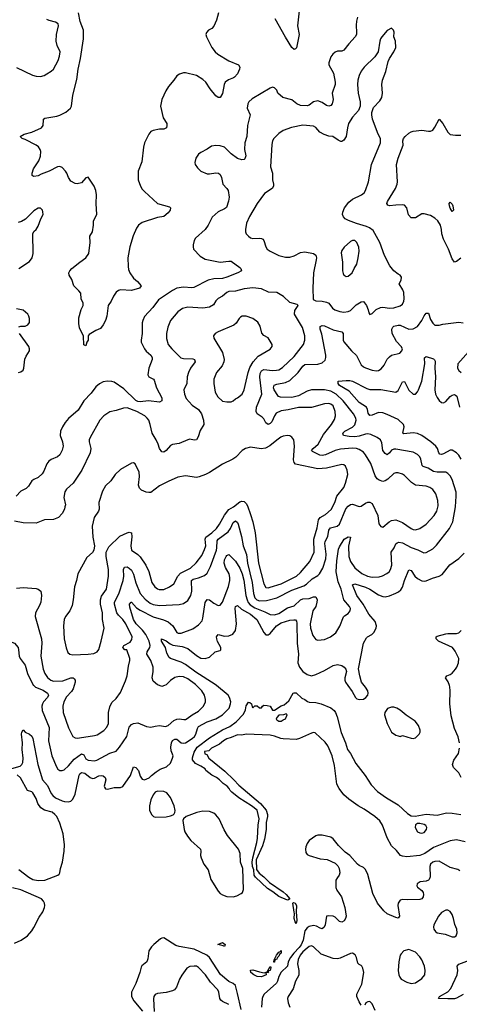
# Model space of a CAD drawing. Header units: inches. Extents: x 2057696 to 2160536, y 827480 to 1016834.
# Tile 343 of 422: x 2094139 to 2098195, y 987057 to 996148. Entities that reach past the tile are written whole.
import ezdxf

# ---------------------------------------------------------------- set-up
doc = ezdxf.new("R2010")
doc.units = ezdxf.units.IN
doc.header["$MEASUREMENT"] = 0
doc.layers.add('C0998', color=7, linetype='Continuous')
doc.layers.add('C0999', color=7, linetype='Continuous')

msp = doc.modelspace()

# ---------------------------------------------------------------- linework, layer by layer
at = {"layer": 'C0998', "color": 5}
for points, elevation in [([(2094067.2, 989232.8), (2094143.8, 989256.2), (2094158.6, 989270), (2094167.1, 989290), (2094170.7, 989330), (2094162, 989410), (2094164.5, 989470), (2094157, 989550), (2094159.3, 989570), (2094170, 989591), (2094190.8, 989570), (2094230, 989550.4), (2094250, 989533), (2094260.3, 989510), (2094305.9, 989270), (2094350.1, 989130.1), (2094395.8, 989075.8), (2094430, 989003.5), (2094443.7, 988983.7), (2094470, 988963.8), (2094530, 988936.2), (2094551.3, 988928.7), (2094590, 988925.6), (2094610, 988931.5), (2094630.5, 988949.5), (2094650, 988995.5), (2094687.5, 989172.5), (2094694.6, 989185.4), (2094710, 989198), (2094739, 989190), (2094790, 989150.2), (2094810, 989142.7), (2094830, 989146.1), (2094870, 989166), (2094890, 989170.1), (2094910, 989166.7), (2094928.9, 989150), (2094934, 989130), (2094918.4, 989070), (2094921.1, 989061.1), (2094930, 989045.5), (2094950, 989042.4), (2095010, 989059.6), (2095070, 989058.9), (2095090, 989068.7), (2095162, 989170), (2095190, 989250.8), (2095210, 989243), (2095236.1, 989216.1), (2095250, 989162.8), (2095270, 989136.4), (2095290, 989130.4), (2095333.6, 989146.4), (2095354, 989170), (2095397, 989203), (2095433.5, 989226.5), (2095494, 989250), (2095530, 989283.1), (2095550, 989328), (2095554.2, 989350), (2095536.9, 989396.9), (2095532.7, 989430), (2095539.9, 989470), (2095550, 989492.2), (2095570, 989505.8), (2095590, 989503.8), (2095630, 989471.8), (2095650, 989466.9), (2095670, 989472.1), (2095729, 989510), (2095751.9, 989530), (2095765.2, 989550), (2095778.1, 989601.9), (2095790, 989622.4), (2095870, 989665.6), (2095950, 989693.8), (2096010, 989729.1), (2096070.4, 989790), (2096085.4, 989830), (2096087.3, 989850), (2096076.2, 989890), (2096062.1, 989910), (2095954.3, 990000)], 420), ([(2094268.7, 990000), (2094284.9, 989984.9), (2094356.6, 989956.6), (2094394.3, 989930), (2094405.4, 989910), (2094396.9, 989890), (2094359.2, 989850), (2094348.4, 989830), (2094342.9, 989810), (2094345.4, 989770), (2094411.3, 989611.3), (2094404.3, 989490), (2094436.9, 989350), (2094477.1, 989250), (2094490, 989228), (2094510, 989216.3), (2094530, 989215.5), (2094550, 989223), (2094590, 989258.9), (2094640.2, 989319.8), (2094710, 989369.2), (2094730, 989361.1), (2094750, 989324.7), (2094770, 989312), (2094830, 989304.9), (2094850, 989310.2), (2094970, 989374.9), (2095030, 989394.9), (2095060.4, 989430), (2095126.2, 989530), (2095150, 989617.1), (2095170, 989639.5), (2095190, 989648.8), (2095230, 989656.4), (2095310, 989620.4), (2095350, 989614.4), (2095390, 989626), (2095429.7, 989630.3), (2095482.9, 989622.9), (2095510, 989630.3), (2095562.4, 989677.6), (2095589.3, 989690.7), (2095610, 989692.8), (2095653, 989687), (2095670, 989687.7), (2095685.2, 989694.8), (2095731.2, 989728.8), (2095790, 989762.4), (2095833.7, 989810), (2095852.6, 989850), (2095854, 989870), (2095842.7, 989910), (2095818.2, 989950), (2095770.8, 990000)], 440), ([(2094641.1, 990000), (2094632.1, 989970), (2094615.5, 989944.5), (2094570, 989896.9), (2094545.8, 989850), (2094538.2, 989810), (2094539.2, 989750), (2094589.4, 989609.4), (2094630, 989528), (2094650, 989516.4), (2094670, 989514.9), (2094770, 989528.1), (2094830, 989537.3), (2094854, 989546), (2094914.7, 989585.3), (2094943.9, 989616.1), (2094958.7, 989650), (2094959.8, 989750), (2094970, 989802), (2094990, 989844), (2095030, 989880.7), (2095070, 989936.3), (2095097.8, 990000)], 460), ([(2095475.3, 990000), (2095450, 989991.2), (2095428.9, 990000)], 440), ([(2097167.7, 990000), (2097206.4, 989946.4), (2097237.3, 989890), (2097250, 989877.3), (2097270, 989870.5), (2097310, 989875.5), (2097333.2, 989890), (2097350, 989912), (2097355.1, 989930), (2097352, 989950), (2097330, 989985.2), (2097317.7, 990000)], 420), ([(2098198.1, 989470), (2098185.2, 989525.2), (2098150, 989602), (2098119.5, 989719.5), (2098106.6, 989830), (2098111.9, 989950), (2098108.8, 989988.8), (2098104.8, 990000)], 380), ([(2098250, 988558), (2098170, 988575), (2098110, 988566.1), (2097957, 988503), (2097877.8, 988450), (2097830, 988429.9), (2097710, 988419.8), (2097670, 988424.2), (2097652.1, 988432.1), (2097616.2, 988476.2), (2097570, 988518.4), (2097530, 988593.2), (2097486.3, 988710), (2097460.5, 988750), (2097416.4, 988790), (2097317.4, 988857.4), (2097260.5, 988890), (2097177, 988950), (2097130.7, 988990), (2097086.6, 989050), (2097066.3, 989090), (2097042.1, 989262.1), (2097021.1, 989350), (2096995.1, 989415.1), (2096982, 989442), (2096955.9, 989475.9), (2096864.7, 989564.7), (2096850, 989567.1), (2096830, 989561), (2096721.3, 989510), (2096690, 989502.7), (2096570, 989506.4), (2096549.9, 989509.9), (2096490, 989533.6), (2096450, 989540.3), (2096227.9, 989552.1), (2096190, 989542.7), (2096150, 989544), (2096090, 989519.3), (2096050, 989509.2), (2096018.8, 989490), (2095981.7, 989458.3), (2095910, 989422), (2095882.8, 989397.2), (2095842.8, 989390), (2095846.8, 989370), (2095864.7, 989364.7), (2095884, 989330), (2096030.3, 989210), (2096115.5, 989130), (2096160.2, 989080.2), (2096359.8, 988910), (2096412.7, 988850), (2096425.6, 988810), (2096425.4, 988790), (2096414.3, 988734.3), (2096411.6, 988670), (2096398.4, 988581.6), (2096379.4, 988520.6), (2096322.2, 988390), (2096322.4, 988302.4), (2096347.1, 988267.1), (2096392.1, 988232.1), (2096442.5, 988182.5), (2096570, 988094), (2096596.9, 988070), (2096630.2, 988030), (2096618.9, 988021.1), (2096610, 988019.7), (2096530, 988051.1), (2096474.3, 988094.3), (2096424.4, 988124.4), (2096314.3, 988230), (2096302.9, 988250), (2096298.4, 988298.4), (2096287.8, 988330), (2096285.2, 988370), (2096290, 988410.4), (2096327.6, 988550), (2096334, 988590), (2096339.2, 988710), (2096349.5, 988770), (2096329.2, 988850), (2096278.4, 988890), (2096162.3, 988962.3), (2096095.6, 989015.6), (2096081.2, 989030), (2096072.7, 989050), (2096053.2, 989070), (2096016.6, 989096.6), (2095981.2, 989130), (2095956, 989150), (2095911.3, 989171.3), (2095856.2, 989216.2), (2095849, 989230), (2095810, 989256), (2095760.1, 989280.1), (2095734, 989314), (2095733.8, 989333.8), (2095750, 989385.7), (2095777.3, 989430), (2095890, 989517), (2096010.8, 989590), (2096077.1, 989622.9), (2096136.6, 989663.4), (2096203.7, 989736.3), (2096223, 989777), (2096230, 989813), (2096250, 989847.3), (2096263.5, 989843.5), (2096278, 989830), (2096283.6, 989803.6), (2096290, 989794), (2096310, 989812), (2096330, 989812), (2096350, 989794), (2096370, 989794), (2096378, 989810), (2096390, 989818), (2096423.1, 989816.9), (2096451, 989811), (2096470, 989774), (2096490, 989772), (2096550, 989811.3), (2096578, 989822), (2096600.4, 989839.6), (2096622, 989858), (2096662, 989930), (2096670, 989934), (2096690, 989932.7), (2096742, 989882), (2096770, 989871), (2096793.4, 989853.4), (2096810, 989846.8), (2096870, 989843.1), (2096919.3, 989830), (2097010, 989793.7), (2097039.9, 989770), (2097054.1, 989750), (2097069.2, 989710), (2097106, 989566), (2097145.5, 989470), (2097164.9, 989410), (2097190, 989373.4), (2097239.6, 989279.6), (2097326.7, 989170), (2097382.9, 989082.9), (2097440.4, 989020.4), (2097521.8, 988961.8), (2097630, 988897.1), (2097716.9, 988816.9), (2097750, 988796.5), (2097786.7, 988793.3), (2097890, 988812.7), (2097990, 988802), (2098075.5, 988824.5), (2098130, 988822), (2098210, 988808.7)], 380), ([(2098213.3, 989150), (2098190, 989192.7), (2098143, 989243), (2098131.8, 989270), (2098143.5, 989310), (2098187.8, 989372.2), (2098198.4, 989421.6)], 380), ([(2094130, 988302), (2094222.2, 988230), (2094260.3, 988210), (2094310, 988199.1), (2094370, 988202.2), (2094490, 988247.6), (2094502.3, 988257.7), (2094509.7, 988270.3), (2094515.6, 988310), (2094532.7, 988370), (2094550, 988472), (2094553.3, 988530), (2094540.2, 988630), (2094509.8, 988730.2), (2094481.3, 988790), (2094464.6, 988810), (2094437, 988830), (2094368, 988848), (2094334.6, 988870), (2094305.7, 988910), (2094290, 988958), (2094259.3, 989010), (2094250, 989017), (2094210, 989029.5), (2094147.5, 989147.5), (2094114.4, 989174.4)], 420), ([(2098201.3, 988290), (2098181.4, 988301.4), (2098110, 988320.4), (2098010, 988377.8), (2097970, 988375.9), (2097950, 988367.7), (2097930, 988350.8), (2097922.3, 988330), (2097927.4, 988232.6), (2097918.3, 988210), (2097910, 988201.4), (2097890, 988193.1), (2097833.3, 988186.7), (2097804.9, 988170), (2097803.1, 988150), (2097810, 988139.3), (2097848.7, 988108.7), (2097861.8, 988090), (2097864.7, 988070), (2097861.1, 988050), (2097850, 988031.2), (2097830, 988024.1), (2097720.7, 988020.7), (2097670, 988024.2), (2097650, 988018.9), (2097631.5, 987990), (2097629.3, 987970), (2097644.6, 987870), (2097630, 987853), (2097610, 987857.7), (2097530, 987891), (2097499, 987919), (2097441.7, 987990), (2097398.4, 988078.4), (2097350, 988255.1), (2097330, 988302), (2097310, 988320.9), (2097270, 988339.3), (2097257.2, 988350), (2097185.2, 988430), (2097142.3, 988462.3), (2097081.4, 988521.4), (2097030, 988583.7), (2097010, 988600.9), (2096930, 988616.9), (2096890, 988616.9), (2096870, 988611.1), (2096810, 988567.8), (2096790, 988542), (2096777.7, 988510), (2096774.6, 988490), (2096779.5, 988459.5), (2096790, 988440.5), (2096811, 988430), (2096910, 988400.4), (2096974.6, 988394.6), (2097050, 988360.7), (2097074.6, 988334.6), (2097087.3, 988310), (2097093.4, 988270), (2097086.8, 988250), (2097070, 988229), (2097057.1, 988202.9), (2097056.1, 988136.1), (2097066.4, 988110), (2097109.2, 988049.2), (2097138.2, 987950), (2097151, 987869), (2097145.3, 987850), (2097131.2, 987828.8), (2097110, 987816.2), (2097090, 987820.7), (2097050, 987860.5), (2097032.7, 987870), (2096985.1, 987874.9), (2096970.6, 987869.4), (2096956.5, 987790), (2096947.7, 987770), (2096930, 987754.2), (2096910, 987759.1), (2096878.1, 987778.1), (2096850, 987783.7), (2096810, 987776.1), (2096790, 987763.3), (2096770, 987733.9), (2096755.7, 987650), (2096734.7, 987605.3), (2096718.1, 987581.9), (2096667, 987530), (2096637.5, 987490), (2096616.7, 987450), (2096608.5, 987410), (2096550, 987353.5), (2096530, 987314.6), (2096516.8, 987270), (2096507.1, 987252.9), (2096395.7, 987150), (2096382.1, 987130), (2096376.1, 987110), (2096370.9, 987030)], 420), ([(2094090, 987622.4), (2094152.5, 987650), (2094210, 987690.1), (2094250, 987735.1), (2094270, 987764.8), (2094318, 987862), (2094352.2, 987910), (2094368.3, 987950), (2094371.2, 987970), (2094369.1, 987990), (2094358.7, 988010), (2094338.8, 988030), (2094150, 988114.6), (2094072.8, 988132.8)], 420), ([(2096181.6, 987010), (2096150, 987157.4), (2096129, 987229), (2096110, 987249.8), (2096067.4, 987267.4), (2095993, 987333), (2095889.2, 987490), (2095864.7, 987510), (2095750, 987566.9), (2095611.6, 987591.6), (2095581, 987601), (2095470, 987670.8), (2095451.4, 987668.6), (2095438.7, 987661.3), (2095377.3, 987610), (2095353.8, 987586.2), (2095330.5, 987550), (2095322, 987478), (2095313, 987450), (2095266.9, 987413.1), (2095260.3, 987399.7), (2095247.6, 987350), (2095210.2, 987250), (2095170.8, 987170), (2095170.6, 987130), (2095192.4, 987090), (2095272.5, 986992.5)], 420), ([(2097290, 987048.7), (2097270, 987078), (2097249.5, 987130), (2097249.4, 987150), (2097296.4, 987243.6), (2097313, 987350), (2097305.1, 987390), (2097294.5, 987410), (2097290, 987416), (2097270, 987423.7), (2097258, 987438), (2097246, 987490), (2097234, 987514), (2097210, 987529.6), (2097190, 987526.6), (2097096.9, 987483.1), (2097070, 987476.8), (2097030, 987478.7), (2096920, 987520), (2096850, 987587.8), (2096830, 987595.8), (2096810, 987589.8), (2096790, 987576.2), (2096750, 987539.6), (2096727.1, 987510), (2096708, 987470), (2096702.8, 987430), (2096714.6, 987370), (2096713.6, 987326.4), (2096684, 987270), (2096660.7, 987199.3), (2096617.1, 987130), (2096610.4, 987110), (2096614.9, 987070), (2096630.5, 987030)], 440), ([(2098230, 987147.4), (2098170, 987113.3), (2098151.4, 987108.6), (2098090, 987106), (2098002, 987110), (2098013.2, 987130), (2098090, 987171.5), (2098116.2, 987203.8), (2098174.8, 987330), (2098181.3, 987370), (2098176.2, 987410), (2098190, 987427.7), (2098290, 987464.9)], 420), ([(2096070, 987054.8), (2096010, 987082.2), (2095994.5, 987094.5), (2095985.8, 987110), (2095975, 987170), (2095966, 987190), (2095900, 987260), (2095852, 987330), (2095790, 987396), (2095770, 987407.3), (2095750, 987409.7), (2095710, 987406.6), (2095681.6, 987390), (2095633.4, 987326.6), (2095612.7, 987287.3), (2095586.3, 987213.7), (2095567.3, 987190), (2095550, 987180.5), (2095490, 987164.7), (2095410, 987155.6), (2095390, 987146), (2095378, 987130), (2095372, 987108), (2095378.7, 986990)], 440), ([(2097420.1, 987000.1), (2097390, 987062), (2097370, 987081.2), (2097350, 987079), (2097332, 987070), (2097322, 987050)], 440)]:
    msp.add_lwpolyline(points, dxfattribs=dict(at, elevation=elevation))
for points, elevation in [([(2097590, 989798.9), (2097570, 989798.9), (2097533.5, 989786.5), (2097507.3, 989750), (2097504, 989730), (2097530.4, 989650), (2097568.7, 989568.7), (2097610, 989541), (2097630, 989534.8), (2097650, 989530.8), (2097670, 989538), (2097750, 989512.7), (2097769.5, 989510.5), (2097790, 989518), (2097823.7, 989550), (2097833.3, 989570), (2097833.1, 989586.9), (2097818.4, 989630), (2097787, 989670), (2097705.8, 989725.8), (2097650, 989773), (2097619.3, 989790)], 420), ([(2096598, 989738), (2096572, 989728), (2096530, 989726), (2096510, 989706), (2096504.7, 989690), (2096510, 989682), (2096530, 989672), (2096550, 989672), (2096570, 989682), (2096590, 989694), (2096606, 989730)], 380), ([(2095410, 989026), (2095390, 989016), (2095370.4, 988990), (2095350, 988945.2), (2095336, 988890), (2095337, 988850), (2095355.3, 988810), (2095374.8, 988790), (2095390, 988784.9), (2095490, 988787.6), (2095530, 988795.8), (2095553.9, 988806.1), (2095564.2, 988815.8), (2095571.3, 988828.7), (2095572.8, 988847.2), (2095564.4, 988890), (2095530, 988967.3), (2095495.8, 989010), (2095470, 989022.6)], 420), ([(2095830, 988839.4), (2095773.2, 988826.8), (2095675.8, 988790), (2095650.3, 988770), (2095645.5, 988754.5), (2095656.4, 988670), (2095662.8, 988650), (2095685.8, 988610), (2095718.3, 988570), (2095805.8, 988490), (2095811.3, 988470), (2095807.6, 988430), (2095811.9, 988410), (2095837.4, 988350), (2095877.7, 988297.7), (2095902.1, 988210), (2095970, 988102), (2095990, 988080.1), (2096010, 988066.8), (2096050, 988052.4), (2096110, 988048.1), (2096142.4, 988057.6), (2096181.1, 988078.9), (2096194.2, 988090), (2096203.3, 988116.7), (2096196.6, 988310), (2096177.6, 988370), (2096174.3, 988450), (2096158.8, 988490), (2096056.2, 988616.2), (2096026.6, 988666.6), (2095979, 988770), (2095950, 988806.8), (2095930, 988821.7), (2095890, 988836.5)], 420), ([(2097830, 988726.6), (2097810, 988726), (2097790, 988714), (2097788.8, 988690), (2097810.7, 988650), (2097830, 988639.5), (2097850, 988636.4), (2097870, 988643.8), (2097892, 988670), (2097896, 988690), (2097886.3, 988706.3), (2097870, 988716)], 380), ([(2096690, 987802.7), (2096679.6, 987819.6), (2096672, 987850), (2096675.3, 987895.3), (2096670, 987906), (2096658, 987990), (2096664, 987996), (2096682, 987990), (2096692.9, 987970), (2096690.8, 987910), (2096696.5, 987830)], 380), ([(2098090, 987925.2), (2098070, 987925.2), (2098030, 987903.7), (2098002.4, 987870), (2097959.1, 987790), (2097956.3, 987770), (2097960.7, 987750), (2097974, 987730), (2097990, 987716.3), (2098063.4, 987703.4), (2098130, 987678.4), (2098150, 987680.4), (2098166, 987690), (2098176.2, 987716.2), (2098172, 987750), (2098154, 987794), (2098143, 987850), (2098130, 987885.2), (2098110, 987913.2)], 440), ([(2096030, 987589.7), (2096017.5, 987597.5), (2095968, 987610), (2096010, 987626.8), (2096034.9, 987610)], 380), ([(2096484.5, 987444.5), (2096482.7, 987450), (2096485.8, 987465.8), (2096507.3, 987510), (2096530, 987537.6), (2096540.4, 987539.6), (2096552.3, 987552.3), (2096550.9, 987530), (2096538, 987522), (2096530, 987499.7), (2096514.1, 987485.9), (2096510, 987472.3), (2096493.3, 987466.7), (2096490, 987445.6)], 380), ([(2097730, 987563.7), (2097684.7, 987550), (2097657.3, 987522.7), (2097650.5, 987509.5), (2097636.4, 987450), (2097632.2, 987370), (2097637.1, 987330), (2097645.8, 987305.9), (2097657.3, 987290), (2097710, 987260.3), (2097750, 987248.9), (2097790, 987255.8), (2097850, 987294), (2097875.6, 987330), (2097880.5, 987370), (2097874.7, 987410), (2097850, 987466), (2097830, 987496.2), (2097790, 987538.4)], 440), ([(2096430, 987346.9), (2096411, 987349), (2096413.1, 987330), (2096370, 987309), (2096330, 987313), (2096298, 987330), (2096272.7, 987350), (2096269.2, 987370.8), (2096290, 987375.3), (2096350, 987355.2), (2096393.2, 987346.8), (2096423.7, 987356.3), (2096450, 987406), (2096456.7, 987396.7), (2096450, 987368.6), (2096433, 987367), (2096434.4, 987354.4)], 380)]:
    msp.add_lwpolyline(points, close=True, dxfattribs=dict(at, elevation=elevation))
at = {"layer": 'C0999', "color": 5}
for points, elevation in [([(2097254.6, 996170), (2097245.9, 996134.1), (2097243.4, 996096.6), (2097248, 996030), (2097245.2, 996010), (2097235.6, 995990), (2097175.5, 995924.5), (2097130, 995866), (2097110, 995856.9), (2097070, 995857), (2097050, 995849.4), (2097026.8, 995830), (2097010, 995804), (2096990.3, 995750), (2096992, 995730), (2097035.2, 995655.2), (2097050.2, 995570), (2097049.1, 995550), (2097023.2, 995470), (2097032.6, 995410), (2097021.7, 995370), (2097010, 995355.1), (2096990, 995348.4), (2096970, 995356), (2096930, 995383.9), (2096890, 995399.1), (2096850.2, 995389.8), (2096810, 995358), (2096790, 995351.2), (2096730, 995355.4), (2096697, 995370), (2096650, 995406.6), (2096566, 995430), (2096522, 995470), (2096510, 995497.2), (2096490, 995519.3), (2096470, 995523.7), (2096450, 995517), (2096282.7, 995417.3), (2096254.4, 995390), (2096244.4, 995370), (2096238.4, 995330), (2096266, 995270), (2096240.7, 995170), (2096234.7, 995070), (2096215.8, 995010), (2096213.6, 994950), (2096226.4, 994890), (2096216.5, 994863.5), (2096210, 994858), (2096190, 994854), (2096150, 994866), (2096089.8, 994909.8), (2096030, 994969.6), (2095990, 994982.9), (2095950, 994987), (2095910, 994980.7), (2095868.6, 994951.4), (2095810, 994922), (2095790, 994906), (2095764.9, 994870), (2095753.4, 994830), (2095757.3, 994810), (2095778.8, 994778.8), (2095810, 994750.7), (2095870, 994725.5), (2095890, 994724.4), (2095950, 994733.4), (2095972, 994730), (2095990, 994718), (2096002, 994690), (2096014, 994630), (2096050, 994590.8), (2096062.4, 994570), (2096071.7, 994510), (2096066.1, 994473.9), (2096045.7, 994414.3), (2096030, 994401.6), (2095970, 994375.1), (2095914.6, 994325.4), (2095877.4, 994250), (2095850.3, 994210), (2095761.6, 994130), (2095748.2, 994110), (2095739.1, 994070), (2095738, 994050), (2095743.8, 994030), (2095804.6, 993964.6), (2095850, 993936.9), (2095990, 993910.2), (2096070, 993918.9), (2096090, 993917), (2096170, 993860.7), (2096180.7, 993850), (2096186.8, 993830), (2096150.8, 993810), (2096049.8, 993769.8), (2096010, 993759.8), (2095930, 993756.2), (2095876.9, 993743.1), (2095744.2, 993675.8), (2095728, 993672), (2095650, 993679.3), (2095590, 993668.7), (2095550, 993648.5), (2095419.3, 993560.7), (2095366.4, 993490), (2095290, 993406.6), (2095274, 993370), (2095270.2, 993350), (2095269.2, 993250), (2095258.5, 993190), (2095259.6, 993170), (2095290, 993108.2), (2095306.7, 993086.7), (2095350.4, 993050), (2095360.3, 993030), (2095360.9, 993010), (2095329.1, 992929.1), (2095322.3, 992870), (2095331.5, 992851.5), (2095374, 992830), (2095380.4, 992820.4), (2095400.3, 992750), (2095450, 992657.3), (2095451.7, 992628.3), (2095430, 992616.9), (2095328.2, 992628.2), (2095250, 992621), (2095230, 992623), (2095210, 992631.6), (2095099.7, 992739.7), (2095010, 992801.2), (2094990, 992807.7), (2094950, 992809.8), (2094910, 992803.1), (2094874.7, 992785.3), (2094842.2, 992757.8), (2094799, 992701), (2094730.8, 992629.2), (2094677.3, 992542.7), (2094590, 992466.6), (2094559.6, 992430), (2094534.3, 992390), (2094516, 992350), (2094511.7, 992310), (2094533.4, 992250), (2094538.7, 992210), (2094530, 992174), (2094508.8, 992131.2), (2094487.4, 992112.6), (2094430, 992086.3), (2094408.5, 992071.5), (2094390, 992047), (2094361.8, 991978.2), (2094345.4, 991954.6), (2094310, 991919.6), (2094270, 991903.5), (2094250, 991889.6), (2094218.9, 991841.1), (2094199.9, 991820.1), (2094150, 991796), (2094106, 991750)], 440), ([(2094110, 995707.7), (2094256.4, 995636.4), (2094290, 995626), (2094330, 995624.2), (2094365.9, 995634.1), (2094390, 995646.7), (2094430, 995671.8), (2094450, 995690.4), (2094492.8, 995770), (2094506, 995810), (2094511.1, 995850), (2094486, 995910), (2094475.8, 995950), (2094479.7, 996010), (2094498.4, 996090), (2094494.5, 996110), (2094470, 996125.1), (2094410, 996139.7), (2094390, 996151.3)], 440), ([(2095972.7, 996210), (2095955.6, 996144.4), (2095930, 996089.2), (2095911.9, 996068.1), (2095881, 996050), (2095862.8, 996030), (2095857.3, 996010), (2095862, 995990), (2095912, 995890), (2095942.6, 995850), (2095966.7, 995830), (2096070, 995766.7), (2096156.3, 995730), (2096170.4, 995710), (2096168.5, 995690), (2096150, 995649.4), (2096121.7, 995618.3), (2096110.2, 995609.8), (2096066, 995594), (2096036, 995570), (2096025.8, 995550), (2096010, 995465.2), (2095990, 995429.4), (2095970, 995429.5), (2095950, 995446), (2095894.8, 995510), (2095857.3, 995570), (2095830, 995595.4), (2095770, 995632), (2095670, 995656.4), (2095650, 995658), (2095614.4, 995645.6), (2095589, 995631), (2095562.4, 995590), (2095511.8, 995530), (2095488.3, 995491.7), (2095451.5, 995410), (2095439.6, 995350), (2095463.2, 995243.2), (2095495.2, 995190), (2095497.5, 995170), (2095492.5, 995150), (2095470, 995138.2), (2095430, 995137.6), (2095370, 995124.2), (2095350, 995114.5), (2095330.3, 995089.7), (2095290.5, 995010), (2095280.5, 994970), (2095264.4, 994835.6), (2095233.1, 994750), (2095231.5, 994690), (2095232.9, 994670), (2095254.6, 994610), (2095270, 994583.8), (2095290, 994563), (2095410, 994452), (2095519.9, 994419.9), (2095530.7, 994410), (2095527.3, 994390), (2095510, 994363.7), (2095470, 994332), (2095410, 994321.1), (2095270, 994275.1), (2095236.5, 994250), (2095216.2, 994223.8), (2095186.4, 994153.6), (2095153.7, 994050), (2095137.1, 993950), (2095138.5, 993870), (2095142.4, 993842.4), (2095154, 993810), (2095190, 993760.5), (2095227.3, 993730), (2095258.8, 993690), (2095244.7, 993670), (2095171.9, 993648.1), (2095070, 993654.7), (2095050, 993647), (2095028.8, 993631.2), (2095004.4, 993595.6), (2094983.8, 993550), (2094954.9, 993510), (2094942.4, 993410), (2094930, 993369), (2094910.6, 993330), (2094883.5, 993296.5), (2094842, 993278), (2094779.6, 993240.4), (2094771.3, 993228.7), (2094770.7, 993190), (2094758.8, 993170), (2094750, 993138), (2094730, 993146), (2094727.2, 993227.2), (2094690, 993302), (2094683.3, 993343.3), (2094685.8, 993394.2), (2094706.8, 993473.2), (2094724, 993510), (2094724, 993530), (2094705.2, 993570), (2094702, 993622), (2094685.2, 993645.2), (2094637.2, 993690), (2094619, 993750), (2094594, 993790), (2094593.2, 993810), (2094601.2, 993830), (2094620.9, 993850), (2094692.3, 993910), (2094749.6, 993950), (2094775.4, 993990), (2094789.7, 994090), (2094786.6, 994150), (2094809.3, 994190), (2094820.9, 994250), (2094820.9, 994290), (2094849.5, 994350), (2094843.7, 994450), (2094847.3, 994530), (2094841.6, 994570), (2094826.6, 994610), (2094770, 994695.3), (2094750, 994688), (2094710, 994641.2), (2094670, 994633.2), (2094650, 994636), (2094610, 994658), (2094588.4, 994690), (2094574.3, 994730), (2094562, 994750), (2094530, 994783), (2094510, 994792.6), (2094489.2, 994790.8), (2094410, 994749.7), (2094337, 994723), (2094310, 994707.6), (2094270, 994701.2), (2094263.7, 994703.7), (2094255.3, 994710), (2094255.3, 994730), (2094265.6, 994770), (2094316.6, 994843.4), (2094330.9, 994889.1), (2094334, 994930), (2094328.5, 994948.5), (2094313.7, 994973.7), (2094292.3, 994990), (2094190, 995040.7), (2094162, 995050), (2094144, 995070), (2094179, 995090), (2094250, 995110.3), (2094339.3, 995150), (2094355.1, 995170), (2094357.5, 995222.5), (2094359.3, 995230), (2094370, 995239.1), (2094482.3, 995257.7), (2094510, 995266.4), (2094564.9, 995295.1), (2094607.8, 995332.2), (2094616.2, 995350), (2094630, 995452), (2094665.3, 995594.7), (2094678.3, 995690), (2094700.4, 995790), (2094727.9, 995972.1), (2094727.8, 996050), (2094697.7, 996130), (2094682.6, 996210)], 420), ([(2096718.3, 996230), (2096703.1, 996090), (2096717.6, 996010), (2096691.7, 995888.3), (2096682.5, 995877.5), (2096670, 995872.3), (2096650, 995892), (2096590, 995987.6), (2096495.8, 996155.8)], 420), ([(2098210, 993946), (2098170, 993916), (2098150, 993909.5), (2098130, 993939), (2098094.3, 994030), (2098050, 994120.9), (2098034, 994170), (2098030.7, 994210), (2098020.3, 994250), (2097995.8, 994290), (2097970, 994315.6), (2097930, 994340.5), (2097870, 994356.2), (2097850, 994355.1), (2097790, 994319.5), (2097750, 994319.3), (2097725.6, 994345.6), (2097711, 994410), (2097690, 994434), (2097670, 994438.5), (2097610, 994436.4), (2097550, 994427.8), (2097534.2, 994434.2), (2097527.8, 994450), (2097534, 994470), (2097606.4, 994590), (2097622.7, 994630), (2097626.2, 994650), (2097615.3, 994810), (2097630.6, 994870), (2097676.4, 994990), (2097674.6, 995030), (2097681.4, 995050), (2097696.5, 995070), (2097730, 995100.5), (2097750, 995112.9), (2097770, 995118.3), (2097850, 995128.4), (2097910, 995117.3), (2097930, 995118.8), (2097950, 995127.3), (2097970, 995154.8), (2098010, 995230.7), (2098042.6, 995190), (2098090, 995110.4), (2098110, 995088.2), (2098160.9, 995080.9), (2098210, 995083.1)], 440), ([(2094130, 993851.8), (2094230, 993916.4), (2094253, 993950), (2094264.7, 993990), (2094259, 994170), (2094270, 994192), (2094290, 994212), (2094310, 994242), (2094334, 994310), (2094354, 994350), (2094353.6, 994373.6), (2094348.9, 994388.9), (2094330, 994408), (2094310, 994408), (2094270, 994382), (2094193.7, 994306.3), (2094156.4, 994283.6), (2094124.7, 994275.3)], 440), ([(2095097.8, 990000), (2095116.6, 990043.4), (2095131.6, 990090), (2095141.8, 990178.2), (2095154.8, 990230), (2095154.5, 990250), (2095128.9, 990328.9), (2095110, 990329.3), (2095089.7, 990350), (2095101.2, 990370), (2095159.7, 990400.3), (2095174.9, 990425.1), (2095176.9, 990450), (2095119.6, 990570), (2095090.9, 990610.9), (2095049.5, 990649.5), (2095035.2, 990670), (2095012.3, 990750), (2095015, 990770), (2095054.7, 990845.3), (2095092.7, 990970), (2095100.4, 991010), (2095096.2, 991070), (2095105.8, 991094.2), (2095130, 991095.4), (2095150, 991084.5), (2095170, 991063.9), (2095189.2, 991029.2), (2095210, 990948.5), (2095250.6, 990850.6), (2095297.3, 990797.3), (2095341.4, 990761.4), (2095370, 990747.7), (2095430, 990739.2), (2095610.6, 990749.4), (2095650, 990757.8), (2095690, 990784.9), (2095718.7, 990830), (2095728.1, 990871.9), (2095724.2, 990970), (2095738.6, 990981.4), (2095790, 990994.4), (2095844.5, 991015.5), (2095870, 991038.3), (2095900.5, 991099.5), (2095953.9, 991250), (2095959.2, 991270), (2095962.4, 991337.6), (2095970, 991350.7), (2096061.4, 991418.6), (2096083.8, 991450), (2096110, 991504.9), (2096130, 991519.6), (2096150, 991504.4), (2096155.5, 991490), (2096184.9, 991375.1), (2096200.1, 991290), (2096230.6, 991210), (2096240.5, 991130), (2096282.9, 990950), (2096297.1, 990850), (2096307.9, 990810), (2096326, 990790), (2096350, 990780.7), (2096416.2, 990783.8), (2096510, 990810.7), (2096650, 990879.8), (2096759.5, 990920.5), (2096783.8, 990936.2), (2096836, 990984), (2096890, 991014.7), (2096906.2, 991030), (2096934.9, 991085.1), (2096964, 991170), (2096966.1, 991213.9), (2096953.4, 991310), (2096957.1, 991330), (2096982.4, 991377.6), (2096990, 991435.8), (2097005.2, 991454.8), (2097069.6, 991470), (2097090, 991489), (2097149.5, 991630.5), (2097170, 991656.5), (2097190, 991671.3), (2097210, 991674.7), (2097270, 991652), (2097290, 991657), (2097330, 991685.3), (2097350, 991693.4), (2097370, 991692), (2097390, 991679.5), (2097443.2, 991570), (2097453.4, 991493.4), (2097470, 991467.3), (2097490, 991462), (2097548.2, 991511.8), (2097570, 991522.8), (2097610, 991530.2), (2097670, 991506.7), (2097750, 991449.2), (2097770, 991440.2), (2097790, 991437.6), (2097831.5, 991448.5), (2097890, 991491.4), (2097964.2, 991570), (2097986.8, 991610), (2097999.3, 991660.7), (2097998, 991710), (2097977.7, 991770), (2097950, 991811.1), (2097922, 991830), (2097890, 991839.8), (2097790, 991851.6), (2097755.1, 991875.1), (2097690, 991939.1), (2097670, 991951), (2097630, 991963.1), (2097610, 991964.4), (2097590, 991957.3), (2097535.3, 991904.7), (2097510, 991889), (2097490, 991883.7), (2097455.2, 991895.2), (2097438, 991910), (2097417.7, 991937.7), (2097378.2, 992050), (2097329.8, 992130), (2097310, 992154.5), (2097270, 992178.8), (2097247.8, 992187.8), (2097210, 992193.2), (2097097.9, 992182.1), (2097050, 992170.6), (2096961.3, 992130), (2096930, 992124.6), (2096908.6, 992128.6), (2096840.5, 992160.5), (2096831.3, 992170), (2096847.3, 992190), (2096892.9, 992230), (2096943.2, 992316.8), (2097016.5, 992410), (2097044.6, 992455.4), (2097052.3, 992490), (2097048.3, 992530), (2097030, 992581.1), (2097010, 992598.4), (2096990, 992604.1), (2096950, 992600.7), (2096830, 992566.6), (2096710, 992566.5), (2096614.7, 992545.3), (2096550, 992536), (2096506.5, 992513.5), (2096490.2, 992490), (2096464.1, 992435.9), (2096450, 992418.7), (2096430, 992409.8), (2096410, 992424.2), (2096390, 992463), (2096377.5, 992477.5), (2096328.7, 992508.7), (2096319.9, 992530), (2096325.1, 992570), (2096373, 992690), (2096354.2, 992845.8), (2096359.1, 992880.9), (2096370, 992905.5), (2096390, 992918.6), (2096470, 992908.9), (2096508.6, 992911.4), (2096530, 992916.3), (2096564.2, 992935.8), (2096670, 993037.8), (2096756, 993150), (2096769.8, 993190), (2096769.8, 993230), (2096747.2, 993307.2), (2096674.5, 993430), (2096677.7, 993462.3), (2096709, 993510), (2096697.6, 993517.6), (2096630, 993536.3), (2096571.9, 993591.9), (2096510, 993628.6), (2096433.2, 993633.2), (2096370, 993663.2), (2096290, 993673.1), (2096210, 993662), (2096130, 993641.4), (2096070, 993637.8), (2096050, 993628.5), (2096010, 993595.4), (2095970, 993573.6), (2095950, 993552), (2095925.7, 993514.3), (2095890, 993493.6), (2095830, 993484.1), (2095690, 993493.8), (2095639.6, 993480.4), (2095597.4, 993450), (2095530.2, 993369.8), (2095506.5, 993310), (2095494.9, 993250), (2095494.9, 993205.1), (2095510.2, 993150), (2095541.5, 993110), (2095626.5, 993026.5), (2095650, 993019.1), (2095736.1, 993016.1), (2095750.4, 993010), (2095757.6, 992990), (2095714, 992930), (2095695, 992890), (2095685, 992850), (2095681.2, 992790), (2095653.7, 992730), (2095658.3, 992690), (2095674.6, 992650), (2095728.8, 992590), (2095790, 992547.4), (2095815, 992510), (2095833.6, 992450), (2095838.7, 992410), (2095804.3, 992355.7), (2095785.1, 992294.9), (2095770, 992269.5), (2095750, 992267), (2095710, 992273.3), (2095690, 992269.6), (2095610, 992235.4), (2095550, 992225.6), (2095530, 992217), (2095490, 992169.4), (2095470, 992155.1), (2095450, 992159.3), (2095430, 992189.3), (2095417.8, 992230), (2095399.2, 992270), (2095360.5, 992330), (2095344.2, 992410), (2095330, 992449.7), (2095315.9, 992470), (2095293.1, 992490), (2095219.2, 992530), (2095130, 992563.4), (2095098, 992562), (2095030, 992538.9), (2094970, 992527.1), (2094913.7, 992490), (2094877.4, 992450), (2094788.5, 992290), (2094781.3, 992270), (2094780.3, 992250), (2094795.3, 992190), (2094787.9, 992150), (2094712.4, 991987.6), (2094632.8, 991867.2), (2094570, 991811.8), (2094555.3, 991790), (2094544.8, 991735.2), (2094560.2, 991670), (2094556.1, 991650), (2094551.1, 991630), (2094530, 991589.4), (2094498.4, 991550), (2094450, 991534), (2094368.6, 991531.4), (2094290, 991498.2), (2094170, 991501.4), (2094090, 991516.4)], 460), ([(2094130, 993312), (2094150, 993318), (2094190, 993318.8), (2094215.3, 993330), (2094229.1, 993350.9), (2094229.1, 993389.1), (2094224, 993410), (2094214, 993430), (2094170, 993466), (2094110, 993479.3)], 440), ([(2095428.9, 990000), (2095410, 990007.8), (2095370, 990040.7), (2095360.4, 990070), (2095370.7, 990129.3), (2095369.8, 990170), (2095349, 990230), (2095311.7, 990290), (2095315.3, 990310), (2095339, 990350), (2095342.2, 990370), (2095334.8, 990410), (2095304.2, 990470), (2095272.3, 990510), (2095214.3, 990570), (2095188.1, 990610), (2095155.1, 990724.9), (2095153, 990750), (2095166, 990770), (2095170.8, 990770.8), (2095217, 990717), (2095250, 990695.3), (2095370, 990634.8), (2095465.9, 990605.9), (2095507.8, 990587.8), (2095551.6, 990551.6), (2095589.5, 990489.5), (2095602.5, 990482.5), (2095630, 990483.8), (2095736.5, 990523.5), (2095790, 990559.5), (2095821.8, 990598.2), (2095830, 990621), (2095850, 990767.3), (2095870, 990795.8), (2095890, 990791.8), (2095930, 990761.7), (2095970, 990740.4), (2095990, 990743), (2096010, 990770.6), (2096064.5, 990915.5), (2096078.3, 990970), (2096079, 990999), (2096071.9, 991030), (2096038, 991090), (2096026.8, 991130), (2096030, 991160.7), (2096043.9, 991190), (2096050, 991200.4), (2096070, 991208.4), (2096130, 991149.1), (2096170, 991082.6), (2096190.9, 991030.9), (2096206.2, 990973.8), (2096226.9, 990830), (2096237.1, 990790), (2096247.5, 990767.5), (2096265.2, 990745.2), (2096310, 990716.2), (2096401.7, 990681.7), (2096450, 990657.1), (2096490, 990654.3), (2096530, 990666.5), (2096610, 990717.7), (2096670, 990736.8), (2096730, 990792.1), (2096750, 990799.5), (2096810, 990803.9), (2096850, 990820.2), (2096870, 990818), (2096882.6, 990790), (2096881, 990770), (2096870, 990731.2), (2096843.8, 990690), (2096819.5, 990570), (2096821.7, 990530), (2096843.4, 990463.4), (2096870, 990426.4), (2096890, 990417.6), (2096950, 990424.6), (2097007, 990450), (2097054.3, 990485.7), (2097092.8, 990547.2), (2097126, 990634), (2097135.3, 990644.7), (2097170, 990664.9), (2097187.6, 990690), (2097189.8, 990710), (2097182.4, 990730), (2097130.9, 990790.9), (2097106.1, 990890), (2097077.2, 990957.2), (2097058.5, 991050), (2097064, 991150), (2097081.7, 991258.3), (2097090, 991280.3), (2097131.5, 991350), (2097170, 991372.9), (2097190.3, 991370.3), (2097173.5, 991286.5), (2097175.9, 991190), (2097190, 991143.9), (2097230, 991087.7), (2097295, 991035), (2097348.8, 991008.8), (2097390, 991001.6), (2097455.3, 991004.7), (2097487, 991013), (2097527, 991033), (2097547.6, 991050), (2097561.3, 991070), (2097572.3, 991110), (2097566.6, 991230), (2097594.4, 991270), (2097610, 991308.2), (2097621.8, 991318.2), (2097637.3, 991322.7), (2097670, 991316.3), (2097750, 991274), (2097812.6, 991252.6), (2097866.6, 991226.6), (2097890, 991227), (2097950, 991261.1), (2097984.9, 991295.1), (2098105.6, 991450), (2098134.8, 991510), (2098158.7, 991650), (2098167.3, 991750), (2098165.8, 991785.8), (2098130, 991903), (2098110, 991935.8), (2098090, 991958.3), (2098069.8, 991969.8), (2097990, 991971.2), (2097956.7, 991976.7), (2097907.2, 992007.2), (2097862.1, 992022.1), (2097852.1, 992032.1), (2097840.7, 992090), (2097830, 992111.5), (2097810, 992133), (2097770, 992154), (2097610, 992182.4), (2097590, 992182), (2097568.1, 992171.9), (2097550, 992147.6), (2097530, 992131.3), (2097510, 992141), (2097490.6, 992170.6), (2097479.9, 992239.9), (2097468, 992268), (2097437, 992290), (2097377.3, 992317.3), (2097350, 992323), (2097330, 992321.4), (2097270, 992302), (2097230, 992296.2), (2097179.1, 992299.1), (2097126.6, 992310), (2097120.5, 992330), (2097138.3, 992350), (2097210, 992385.8), (2097231.4, 992408.6), (2097243.2, 992450), (2097239.8, 992470), (2097219.8, 992510), (2097124.6, 992630), (2097057.8, 992690), (2097010, 992718.4), (2096950, 992731.7), (2096830, 992731), (2096790, 992717.8), (2096710, 992675.1), (2096650, 992658.5), (2096544, 992664), (2096528.3, 992668.3), (2096519.3, 992679.3), (2096486.6, 992730), (2096479.2, 992750), (2096487.2, 992772.8), (2096510, 992782.2), (2096590, 992798.7), (2096630, 992816.8), (2096708, 992890), (2096750, 992947.6), (2096770, 992963.5), (2096890, 992967.7), (2096930, 992980.8), (2096955.9, 993004.1), (2096964.1, 993030), (2096962.6, 993050), (2096925.5, 993245.5), (2096909.8, 993290.2), (2096910, 993315.5), (2096930, 993325.7), (2096950, 993321.8), (2097030, 993283.9), (2097110, 993265.5), (2097122.4, 993250), (2097122, 993190), (2097130, 993174), (2097198.9, 993090), (2097246.7, 993046.7), (2097290, 992962), (2097310, 992942.7), (2097330, 992932.6), (2097390, 992911.4), (2097430, 992905.5), (2097450.8, 992909.2), (2097475.5, 992924.5), (2097501.8, 992958.2), (2097530, 993012.7), (2097550, 993036.4), (2097570, 993050.3), (2097646, 993070), (2097664.7, 993090), (2097669.7, 993110), (2097659.7, 993130), (2097617, 993177), (2097576.8, 993250), (2097571.2, 993290), (2097580.5, 993310), (2097590, 993317.4), (2097630, 993327.7), (2097650, 993327.7), (2097730, 993291.3), (2097770, 993292.4), (2097810, 993314.3), (2097848.9, 993370), (2097870, 993412.7), (2097890, 993437.1), (2097910, 993438.8), (2097930, 993380.5), (2097950, 993346), (2097970, 993328.5), (2098010, 993328.4), (2098043.3, 993336.7), (2098190, 993356.2), (2098230.4, 993350)], 440), ([(2094128.7, 992891.3), (2094150, 992898), (2094170, 992912), (2094177.2, 992930), (2094187.2, 993012.8), (2094198.6, 993041.4), (2094229, 993090), (2094229, 993110), (2094222, 993130), (2094137.2, 993250)], 440), ([(2098278.7, 993081.3), (2098180.5, 992970), (2098178, 992930), (2098190.4, 992910), (2098212.7, 992890)], 440), ([(2098211.2, 992090), (2098190, 992125.8), (2098167.8, 992150), (2098130, 992172.2), (2098110, 992173.2), (2098050, 992138.1), (2098030, 992131.8), (2098016.6, 992136.6), (2098007.3, 992147.3), (2097994.4, 992190), (2097979.8, 992210), (2097932.4, 992250), (2097850, 992308.8), (2097810, 992325.6), (2097770, 992331.9), (2097682.8, 992322.8), (2097673.3, 992330), (2097686.6, 992390), (2097680.3, 992410), (2097630, 992455.4), (2097530, 992502.3), (2097490, 992517.2), (2097450, 992521.1), (2097390, 992496.1), (2097370, 992492.6), (2097354.6, 992514.5), (2097347.1, 992550), (2097338, 992570), (2097270, 992614.6), (2097178.9, 992718.9), (2097089.8, 992770), (2097077, 992790), (2097078, 992810), (2097150, 992817.6), (2097184.7, 992815.3), (2097210.5, 992810), (2097342, 992742), (2097370, 992732.4), (2097470, 992733.5), (2097610, 992708.4), (2097630, 992724.9), (2097670, 992805.5), (2097690, 992808), (2097730, 992726.7), (2097770, 992690.4), (2097790, 992690.5), (2097810, 992710.4), (2097819.8, 992730), (2097849, 992810), (2097876, 992970), (2097872.9, 993027.1), (2097890, 993037.1), (2097955.8, 993015.8), (2097967.5, 993007.5), (2097973.5, 992993.5), (2097968.4, 992930), (2097975.8, 992850), (2097970.8, 992730.7), (2097976.8, 992690), (2097990, 992659.5), (2098010, 992630.3), (2098030, 992613.1), (2098050, 992610.3), (2098070, 992622.6), (2098110, 992667.9), (2098130, 992681.8), (2098150, 992686.3), (2098161.2, 992681.2), (2098171.1, 992671.1), (2098198.3, 992570)], 420), ([(2097317.7, 990000), (2097292.7, 990030), (2097276, 990090), (2097266.3, 990153.7), (2097310, 990391), (2097339.8, 990440.2), (2097349.5, 990450), (2097388.9, 990471.1), (2097406.6, 990490), (2097426.6, 990530), (2097431.1, 990550), (2097418.3, 990590), (2097359.4, 990659.4), (2097307.5, 990750), (2097248.2, 990830), (2097210, 990931), (2097230, 990938.3), (2097330, 990909.1), (2097368.3, 990890), (2097450, 990836.6), (2097490, 990821.7), (2097510, 990819.7), (2097550, 990829.3), (2097610, 990854), (2097634.1, 990865.9), (2097656.2, 990883.8), (2097671.9, 990908.1), (2097689.2, 990970), (2097730, 991068.2), (2097750, 991061.3), (2097786, 991010), (2097810, 990988.1), (2097850, 990966), (2097870, 990962.8), (2097890, 990965.5), (2097948.2, 990991.8), (2098010, 991009.1), (2098035.6, 991024.4), (2098106.7, 991113.3), (2098190, 991172.7), (2098239.3, 991220.7)], 420), ([(2094110, 990900.5), (2094170, 990903.8), (2094290, 990895.5), (2094310, 990890.5), (2094332.7, 990870), (2094340.3, 990830), (2094334, 990770), (2094321.8, 990738.2), (2094284.9, 990670), (2094282.3, 990637.7), (2094340.8, 990430), (2094342.7, 990390), (2094332.9, 990270), (2094355.2, 990150), (2094371.3, 990110), (2094394.3, 990074.3), (2094427, 990050), (2094450, 990041.5), (2094536.4, 990043.6), (2094610.2, 990070.2), (2094631.1, 990071.1), (2094642.3, 990062.3), (2094650.2, 990050.2), (2094650.2, 990030), (2094641.1, 990000)], 460), ([(2095954.3, 990000), (2095942.3, 990010), (2095764.7, 990124.7), (2095670, 990195), (2095630, 990214.4), (2095529.1, 990249.1), (2095518, 990258), (2095497.8, 990297.8), (2095485, 990350), (2095446.2, 990410), (2095447, 990430), (2095490, 990413.1), (2095526, 990386), (2095552.6, 990372.6), (2095639.3, 990359.3), (2095690, 990343.2), (2095770, 990278.4), (2095810, 990254), (2095850, 990250.2), (2095890, 990261.5), (2095942.7, 990310), (2095990, 990324), (2095995.1, 990330), (2095994.7, 990350), (2095965.3, 990405.3), (2095957.8, 990430), (2095955.1, 990450), (2095959.7, 990460.3), (2095970, 990470.2), (2096030, 990455.5), (2096070, 990457.6), (2096104.3, 990475.7), (2096130, 990508.7), (2096140.2, 990570), (2096126.1, 990710), (2096130, 990730.4), (2096150, 990739.5), (2096186, 990706), (2096270, 990657.6), (2096326.9, 990610), (2096390, 990488.9), (2096410, 990468.9), (2096430, 990467.6), (2096450, 990481.3), (2096507.9, 990550), (2096550, 990578.8), (2096630, 990602.8), (2096668.1, 990608.1), (2096685.1, 990605.1), (2096694.2, 990594.2), (2096696.7, 990576.7), (2096697.7, 990390), (2096710.8, 990290), (2096705.2, 990210), (2096720.2, 990170), (2096750, 990130.3), (2096790, 990100.7), (2096830, 990089.4), (2096870, 990101.7), (2096950, 990137.3), (2097030, 990186), (2097070, 990194.4), (2097110, 990185.5), (2097134, 990170), (2097147.7, 990150), (2097154, 990130), (2097140.4, 990070), (2097139.3, 990050), (2097146, 990030), (2097167.7, 990000)], 420), ([(2094061.9, 990000), (2094031.4, 990110), (2094021.8, 990130), (2094005.5, 990150), (2093970, 990171.9), (2093901.7, 990181.7), (2093887.7, 990187.7), (2093887.1, 990250), (2093823.5, 990330), (2093813.3, 990350), (2093814.5, 990370), (2093842.7, 990390), (2093890.9, 990409.1), (2093970, 990422.2), (2094010, 990421.5), (2094090.4, 990390), (2094123.6, 990350), (2094129.3, 990329.3), (2094133.4, 990270), (2094142.7, 990250), (2094188.8, 990188.8), (2094211.9, 990110), (2094264.2, 990004.2), (2094268.7, 990000)], 440), ([(2098104.8, 990000), (2098092.9, 990032.9), (2098068.4, 990070), (2098080.9, 990090), (2098110, 990101.1), (2098130, 990115.2), (2098160.5, 990150), (2098173.4, 990170), (2098188.6, 990210), (2098189.9, 990250), (2098158.1, 990318.1), (2098131.5, 990351.5), (2098003.7, 990410), (2097980.9, 990430), (2097981.5, 990438.5), (2097982.7, 990450), (2097990, 990454.9), (2098070, 990476.5), (2098090, 990480.2), (2098170, 990479.7), (2098191.9, 990488.1), (2098212.7, 990507.3)], 380), ([(2095770.8, 990000), (2095761.4, 990010), (2095690, 990062.3), (2095650, 990081.6), (2095610, 990083.9), (2095570, 990073.7), (2095530, 990046.9), (2095490, 990005.1), (2095475.3, 990000)], 440)]:
    msp.add_lwpolyline(points, dxfattribs=dict(at, elevation=elevation))
for points, elevation in [([(2097570, 996068.7), (2097530, 996049.2), (2097480.5, 995990), (2097469, 995971), (2097463.1, 995950), (2097445.5, 995850), (2097414.4, 995805.6), (2097318.4, 995710), (2097290, 995672.3), (2097270, 995633.2), (2097258.3, 995590), (2097256.9, 995550), (2097260.9, 995470), (2097278.9, 995390), (2097279.5, 995350), (2097263.7, 995310), (2097210, 995247.8), (2097174, 995190), (2097162.7, 995150), (2097150, 995069), (2097130, 995036), (2097110, 995022), (2097103.1, 995023.1), (2097076, 995036), (2097029.2, 995069.2), (2096990, 995074), (2096948.1, 995088.1), (2096908.1, 995108.1), (2096870, 995153.6), (2096850, 995166.3), (2096750, 995173.1), (2096646.3, 995153.7), (2096570, 995125.1), (2096530, 995098.4), (2096484.4, 995050), (2096472.4, 995030), (2096464.8, 994995.2), (2096451.7, 994790), (2096470.2, 994730), (2096470.4, 994670), (2096482, 994630), (2096482, 994610), (2096467.3, 994590), (2096396.7, 994543.3), (2096330, 994449.6), (2096258.9, 994330), (2096232.2, 994270), (2096222.4, 994210), (2096222.4, 994190), (2096230, 994171), (2096250, 994148.2), (2096270, 994134.9), (2096290, 994128.7), (2096350, 994130.3), (2096370, 994128.7), (2096382, 994122), (2096391.8, 994110), (2096409, 994050), (2096423.7, 994030), (2096450.4, 994010), (2096530, 993970.3), (2096590, 993955.3), (2096630, 993955.8), (2096670, 993968.7), (2096730, 993998.4), (2096770, 994004.4), (2096850, 993990.4), (2096870, 993973.4), (2096876, 993950), (2096874.6, 993930), (2096848.9, 993810), (2096842.6, 993670), (2096845.8, 993565.8), (2096872, 993552), (2096930, 993548.4), (2096970, 993539.7), (2096990.3, 993530), (2097025.2, 993485.2), (2097047.9, 993467.9), (2097093.7, 993453.7), (2097128.4, 993448.4), (2097170, 993454.4), (2097190, 993463.6), (2097244.6, 993515.4), (2097290, 993541.5), (2097310, 993544.6), (2097337.6, 993510), (2097355.3, 993470), (2097360.7, 993440.7), (2097370, 993427.3), (2097390, 993436.3), (2097426.7, 993473.3), (2097468.1, 993491.9), (2097490, 993493.2), (2097550, 993485.4), (2097590, 993487.3), (2097650, 993505.5), (2097670, 993521.6), (2097683, 993550), (2097686.3, 993570), (2097682, 993630), (2097674.6, 993654.5), (2097639.3, 993710), (2097657.2, 993742.8), (2097660.9, 993770), (2097649.5, 993789.5), (2097630, 993798), (2097590, 993829.5), (2097554.6, 993874.6), (2097503.5, 993970), (2097461.3, 994090), (2097400.5, 994200.5), (2097367.1, 994227.1), (2097339.8, 994239.8), (2097245, 994265), (2097173, 994293), (2097142.6, 994310), (2097126.2, 994326.2), (2097118.3, 994350), (2097120.4, 994370), (2097134.3, 994410), (2097175.8, 994464.2), (2097209.4, 994490), (2097292.8, 994530), (2097316.9, 994550), (2097329.8, 994570), (2097357.7, 994650), (2097385.7, 994810), (2097468.4, 995010), (2097466.6, 995050), (2097446.3, 995090), (2097395.3, 995230), (2097387, 995270), (2097387.7, 995290), (2097403.1, 995336.9), (2097462.3, 995397.7), (2097481.7, 995430), (2097487.4, 995470), (2097479.8, 995550), (2097487.4, 995590), (2097515.8, 995670), (2097537.5, 995762.5), (2097549.5, 995790.5), (2097590, 995852), (2097609, 995891), (2097606, 995950), (2097592.3, 995990), (2097592.9, 996032.9), (2097588.7, 996050)], 460), ([(2098130, 994376), (2098110, 994407), (2098103.5, 994430), (2098102.9, 994450), (2098110, 994462.8), (2098130, 994444), (2098136, 994430), (2098142, 994390)], 420), ([(2097230, 994109.7), (2097210, 994109.7), (2097190, 994099.7), (2097132, 994048), (2097110, 994017.2), (2097104.7, 993995.3), (2097116.5, 993910), (2097117.4, 993830), (2097123.8, 993803.8), (2097130, 993787.7), (2097141.7, 993781.7), (2097150, 993778), (2097170, 993780.5), (2097205.1, 993810), (2097223.5, 993850), (2097249.7, 993890), (2097263.1, 993950), (2097270.7, 994010), (2097268.8, 994048.8), (2097250, 994091.6)], 480), ([(2096230, 993409.7), (2096190.3, 993409.7), (2096177.5, 993402.5), (2096163.1, 993390), (2096134.9, 993345.1), (2096114, 993326), (2095970, 993267), (2095941, 993250), (2095927.3, 993230), (2095930, 993206), (2096010, 993076), (2096024.4, 993010), (2096022, 992990), (2096006.9, 992953.1), (2095955.3, 992890), (2095931.7, 992830), (2095929.1, 992790), (2095944, 992710), (2095965.8, 992665.8), (2096010, 992626.4), (2096050, 992619.5), (2096090, 992620.4), (2096110, 992627.7), (2096131.5, 992648.5), (2096150, 992657.1), (2096191.1, 992690), (2096211, 992730), (2096245.6, 992890), (2096263, 992937), (2096291.8, 992988.2), (2096339.1, 993040.9), (2096450, 993104.9), (2096469.3, 993130), (2096469.2, 993150), (2096430, 993209), (2096390, 993232.3), (2096372.8, 993252.8), (2096357.7, 993317.7), (2096335.8, 993355.8), (2096290, 993389.7)], 480), ([(2096608.6, 992308.6), (2096570, 992302.8), (2096547.6, 992292.4), (2096510, 992266.4), (2096447.6, 992212.4), (2096407.8, 992192.2), (2096366.1, 992186.1), (2096270, 992201.6), (2096221, 992190), (2096190.7, 992170), (2096134, 992110), (2096106.8, 992090), (2096010, 992042.6), (2095890, 991966.3), (2095852.2, 991947.8), (2095794.2, 991925.8), (2095770, 991921.8), (2095670, 991936.1), (2095597.6, 991922.4), (2095510, 991885.3), (2095430, 991843.8), (2095350, 991783.5), (2095330, 991780.9), (2095306, 991786), (2095263.3, 991803.3), (2095242.8, 991822.8), (2095235.1, 991850), (2095244.7, 991930), (2095240.7, 991970), (2095205.6, 992045.6), (2095190, 992055.3), (2095170, 992053.2), (2095070, 991993.6), (2095020.3, 991950), (2094978.4, 991890), (2094930, 991842.9), (2094904.3, 991795.7), (2094867.7, 991690), (2094872.2, 991630), (2094864.9, 991610), (2094827.2, 991550), (2094809, 991471), (2094814.9, 991370), (2094828.8, 991290), (2094823.7, 991250), (2094810, 991227), (2094758.4, 991181.6), (2094674, 991030), (2094662, 990970), (2094643.1, 990910), (2094632.6, 990790), (2094622, 990738), (2094602.6, 990690), (2094562.7, 990637.3), (2094549.1, 990610), (2094542.4, 990550), (2094549.1, 990430), (2094566.7, 990346.7), (2094584.2, 990304.2), (2094601, 990290), (2094630, 990283.7), (2094770, 990288.9), (2094823.3, 990296.7), (2094854, 990310), (2094867.6, 990332.4), (2094890, 990411), (2094916.9, 990530), (2094902.4, 990610), (2094902.7, 990670), (2094885.4, 990750), (2094883.4, 990790), (2094894.6, 990825.4), (2094938.8, 990890), (2094959.8, 991010), (2094959.2, 991070), (2094936.4, 991190), (2094937.3, 991230), (2094960.2, 991279.8), (2095061.4, 991378.6), (2095130, 991411.4), (2095150, 991415.6), (2095170.2, 991410.2), (2095173.9, 991373.9), (2095163.2, 991290), (2095170.2, 991250.2), (2095228.9, 991208.9), (2095249, 991189), (2095304.2, 991110), (2095330, 991053), (2095358.4, 990950), (2095385.5, 990910), (2095410, 990891.5), (2095426.8, 990886.8), (2095470, 990887.3), (2095519.6, 990910), (2095560.3, 990939.7), (2095597.1, 991010), (2095621.1, 991038.9), (2095715.1, 991084.9), (2095768.5, 991131.5), (2095818.6, 991201.4), (2095844.7, 991255.3), (2095854.9, 991290), (2095850.4, 991350), (2095857, 991370), (2095912.8, 991410), (2095954, 991450), (2095983.2, 991490), (2096027.1, 991572.9), (2096070, 991625.5), (2096111.7, 991650), (2096170, 991695.2), (2096190, 991703.6), (2096210, 991699.6), (2096230, 991680.3), (2096240, 991660), (2096270, 991578.4), (2096288.5, 991511.5), (2096310.1, 991410.1), (2096341.7, 991130), (2096390, 990939.1), (2096410, 990906.7), (2096430, 990902), (2096450, 990907.2), (2096550, 990939.3), (2096691.7, 991010), (2096730, 991042.5), (2096815.9, 991144.1), (2096856.2, 991230), (2096852.7, 991350), (2096883.7, 991456.3), (2096896.9, 991530), (2096910, 991550.1), (2096961.9, 991578.1), (2097014.3, 991625.7), (2097046.8, 991690), (2097064.6, 991750), (2097128.5, 991830), (2097145.1, 991870), (2097165.4, 991950), (2097160.5, 991990), (2097145.2, 992025.2), (2097130, 992038.3), (2097110, 992040.9), (2096970, 992005.7), (2096890, 992001.4), (2096684.4, 992044.4), (2096670, 992058.7), (2096665.1, 992085.1), (2096674.5, 992210), (2096668.5, 992268.5), (2096650, 992294), (2096630, 992305.1)], 480)]:
    msp.add_lwpolyline(points, close=True, dxfattribs=dict(at, elevation=elevation))

doc.saveas('drawing.dxf')
